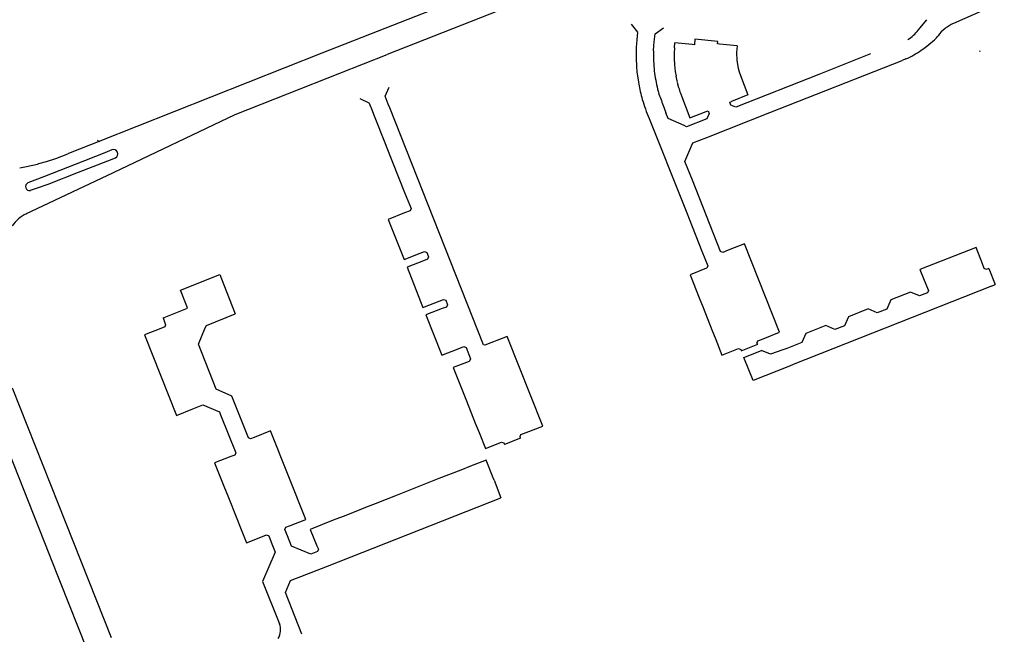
# Model space of a CAD drawing. Extents: x 148869 to 161638, y 453607 to 469810.
# Tile 960 of 1056: x 159126.91 to 159129.47, y 459868.89 to 459870.49. Entities that reach past the tile are written whole.
import ezdxf

# ---------------------------------------------------------------- set-up
doc = ezdxf.new("R2010")
doc.units = 0
doc.layers.add('LKI_V01_KANTRIJWEG', color=252, linetype='CONTINUOUS')

msp = doc.modelspace()

# ---------------------------------------------------------------- linework, layer by layer
at = {"layer": 'LKI_V01_KANTRIJWEG'}
for p, q in [((159129.2419, 459870.4604), (159129.2647, 459870.4873)), ((159129.2419, 459870.4604), (159129.2647, 459870.4873)), ((159128.5133, 459870.4349), (159128.5124, 459870.4245)), ((159128.5133, 459870.4349), (159128.5124, 459870.4245)), ((159128.5154, 459870.4538), (159128.5133, 459870.4349)), ((159128.5154, 459870.4538), (159128.5133, 459870.4349)), ((159128.5573, 459870.4196), (159128.5584, 459870.4302)), ((159128.5573, 459870.4196), (159128.5584, 459870.4302)), ((159128.5124, 459870.4245), (159128.5123, 459870.4232)), ((159128.5124, 459870.4245), (159128.5123, 459870.4232)), ((159128.5566, 459870.4062), (159128.5573, 459870.4196)), ((159128.5566, 459870.4062), (159128.5573, 459870.4196)), ((159128.6107, 459870.414), (159128.6119, 459870.4276)), ((159128.6107, 459870.414), (159128.6119, 459870.4276)), ((159128.657, 459870.4229), (159128.6119, 459870.4276)), ((159128.657, 459870.4229), (159128.6119, 459870.4276)), ((159128.7731, 459870.4193), (159128.7277, 459870.4242)), ((159128.7731, 459870.4193), (159128.7277, 459870.4242)), ((159129.4006, 459870.4073), (159129.4019, 459870.4045)), ((159129.4006, 459870.4073), (159129.4019, 459870.4045)), ((159127.7442, 459870.3486), (159127.8666, 459870.3971)), ((159127.7442, 459870.3486), (159127.8666, 459870.3971)), ((159128.5114, 459870.4021), (159128.5115, 459870.3855)), ((159128.5114, 459870.4021), (159128.5115, 459870.3855)), ((159129.1188, 459870.3986), (159129.0019, 459870.3524)), ((159129.1188, 459870.3986), (159129.0019, 459870.3524)), ((159129.2097, 459870.3854), (159129.2001, 459870.3817)), ((159129.2097, 459870.3854), (159129.2001, 459870.3817)), ((159128.5585, 459870.3538), (159128.5592, 459870.3484)), ((159128.5585, 459870.3538), (159128.5592, 459870.3484)), ((159128.5147, 459870.342), (159128.5173, 459870.3254)), ((159128.5147, 459870.342), (159128.5173, 459870.3254)), ((159129.0019, 459870.3524), (159128.9847, 459870.3456)), ((159129.0019, 459870.3524), (159128.9847, 459870.3456)), ((159128.5212, 459870.306), (159128.5223, 459870.3009)), ((159128.5212, 459870.306), (159128.5223, 459870.3009)), ((159128.618, 459870.3249), (159128.6215, 459870.3113)), ((159128.618, 459870.3249), (159128.6215, 459870.3113)), ((159128.5686, 459870.3017), (159128.5706, 459870.2946)), ((159128.5686, 459870.3017), (159128.5706, 459870.2946)), ((159128.626, 459870.2971), (159128.6507, 459870.2327)), ((159128.626, 459870.2971), (159128.6507, 459870.2327)), ((159127.82, 459870.2707), (159127.8274, 459870.2523)), ((159127.82, 459870.2707), (159127.8274, 459870.2523)), ((159127.8274, 459870.2523), (159127.8314, 459870.2423)), ((159127.8274, 459870.2523), (159127.8314, 459870.2423)), ((159127.8734, 459870.2589), (159127.8695, 459870.2687)), ((159127.8734, 459870.2589), (159127.8695, 459870.2687)), ((159128.5832, 459870.2605), (159128.5886, 459870.2455)), ((159128.5832, 459870.2605), (159128.5886, 459870.2455)), ((159127.8314, 459870.2423), (159127.8633, 459870.1623)), ((159127.8314, 459870.2423), (159127.8633, 459870.1623)), ((159128.5452, 459870.2314), (159128.5866, 459870.1272)), ((159128.5452, 459870.2314), (159128.5866, 459870.1272)), ((159128.5942, 459870.2308), (159128.5886, 459870.2455)), ((159128.5942, 459870.2308), (159128.5886, 459870.2455)), ((159128.6361, 459870.2126), (159128.5942, 459870.2308)), ((159128.6361, 459870.2126), (159128.5942, 459870.2308)), ((159128.6507, 459870.2327), (159128.6931, 459870.2491)), ((159128.6507, 459870.2327), (159128.6931, 459870.2491)), ((159127.1539, 459870.1497), (159127.1357, 459870.1426)), ((159127.1539, 459870.1497), (159127.1357, 459870.1426)), ((159127.8633, 459870.1623), (159127.8643, 459870.1597)), ((159127.8633, 459870.1623), (159127.8643, 459870.1597)), ((159127.8643, 459870.1597), (159127.9119, 459870.0393)), ((159127.8643, 459870.1597), (159127.9119, 459870.0393)), ((159127.0452, 459870.142), (159127.0394, 459870.1397)), ((159127.0452, 459870.142), (159127.0394, 459870.1397)), ((159127.1357, 459870.1426), (159127.0587, 459870.1123)), ((159127.1357, 459870.1426), (159127.0587, 459870.1123)), ((159128.5866, 459870.1272), (159128.5926, 459870.1122)), ((159128.5866, 459870.1272), (159128.5926, 459870.1122)), ((159126.9149, 459870.1032), (159126.9322, 459870.1064)), ((159126.9149, 459870.1032), (159126.9322, 459870.1064)), ((159126.9322, 459870.1064), (159126.9611, 459870.1132)), ((159126.9322, 459870.1064), (159126.9611, 459870.1132)), ((159127.0587, 459870.1123), (159126.9794, 459870.0811)), ((159127.0587, 459870.1123), (159126.9794, 459870.0811)), ((159128.5926, 459870.1122), (159128.6426, 459869.9864)), ((159128.5926, 459870.1122), (159128.6426, 459869.9864)), ((159126.9794, 459870.0811), (159126.9362, 459870.0641)), ((159126.9794, 459870.0811), (159126.9362, 459870.0641)), ((159127.0059, 459870.0193), (159127.1576, 459870.091)), ((159127.0059, 459870.0193), (159127.1576, 459870.091)), ((159126.9425, 459870.045), (159126.9587, 459870.0505)), ((159126.9425, 459870.045), (159126.9587, 459870.0505)), ((159126.9322, 459869.9845), (159126.9752, 459870.0048)), ((159126.9322, 459869.9845), (159126.9752, 459870.0048)), ((159126.9752, 459870.0048), (159127.0059, 459870.0193)), ((159126.9752, 459870.0048), (159127.0059, 459870.0193)), ((159128.6426, 459869.9864), (159128.6487, 459869.971)), ((159128.6426, 459869.9864), (159128.6487, 459869.971)), ((159128.6487, 459869.971), (159128.682, 459869.887)), ((159128.6487, 459869.971), (159128.682, 459869.887)), ((159127.331, 459869.7864), (159127.433, 459869.8267)), ((159127.331, 459869.7864), (159127.433, 459869.8267)), ((159127.433, 459869.8267), (159127.4497, 459869.7844)), ((159127.433, 459869.8267), (159127.4497, 459869.7844)), ((159129.425, 459869.8424), (159129.4193, 459869.8402)), ((159129.425, 459869.8424), (159129.4193, 459869.8402)), ((159129.425, 459869.8424), (159129.4414, 459869.8008)), ((159129.425, 459869.8424), (159129.4414, 459869.8008)), ((159129.4317, 459869.7963), (159128.9183, 459869.5933)), ((159129.4317, 459869.7963), (159128.9183, 459869.5933)), ((159129.4317, 459869.7963), (159129.4414, 459869.8008)), ((159129.4317, 459869.7963), (159129.4414, 459869.8008)), ((159127.3476, 459869.7447), (159127.331, 459869.7864)), ((159127.3476, 459869.7447), (159127.331, 459869.7864)), ((159127.4497, 459869.7844), (159127.4733, 459869.7249)), ((159127.4497, 459869.7844), (159127.4733, 459869.7249)), ((159129.2222, 459869.7814), (159129.1709, 459869.761)), ((159129.2222, 459869.7814), (159129.1709, 459869.761)), ((159129.2458, 459869.7711), (159129.2222, 459869.7814)), ((159129.2458, 459869.7711), (159129.2222, 459869.7814)), ((159128.6751, 459869.7662), (159128.6851, 459869.741)), ((159128.6751, 459869.7662), (159128.6851, 459869.741)), ((159128.6851, 459869.741), (159128.7077, 459869.6837)), ((159128.6851, 459869.741), (159128.7077, 459869.6837)), ((159129.1709, 459869.761), (159129.1606, 459869.7374)), ((159129.1709, 459869.761), (159129.1606, 459869.7374)), ((159127.2892, 459869.7153), (159127.3455, 459869.7376)), ((159127.2892, 459869.7153), (159127.3455, 459869.7376)), ((159129.0612, 459869.7175), (159129.0508, 459869.694)), ((159129.0612, 459869.7175), (159129.0508, 459869.694)), ((159129.1126, 459869.7379), (159129.0612, 459869.7175)), ((159129.1126, 459869.7379), (159129.0612, 459869.7175)), ((159129.1361, 459869.7277), (159129.1126, 459869.7379)), ((159129.1361, 459869.7277), (159129.1126, 459869.7379)), ((159129.1606, 459869.7374), (159129.1361, 459869.7277)), ((159129.1606, 459869.7374), (159129.1361, 459869.7277)), ((159127.2863, 459869.7141), (159127.2892, 459869.7153)), ((159127.2863, 459869.7141), (159127.2892, 459869.7153)), ((159129.0026, 459869.6943), (159128.9511, 459869.674)), ((159129.0026, 459869.6943), (159128.9511, 459869.674)), ((159129.0262, 459869.6843), (159129.0026, 459869.6943)), ((159129.0262, 459869.6843), (159129.0026, 459869.6943)), ((159129.0508, 459869.694), (159129.0262, 459869.6843)), ((159129.0508, 459869.694), (159129.0262, 459869.6843)), ((159128.1776, 459869.6661), (159128.1199, 459869.6434)), ((159128.1776, 459869.6661), (159128.1199, 459869.6434)), ((159128.7077, 459869.6837), (159128.7177, 459869.6585)), ((159128.7077, 459869.6837), (159128.7177, 459869.6585)), ((159128.8407, 459869.6605), (159128.8827, 459869.677)), ((159128.8407, 459869.6605), (159128.8827, 459869.677)), ((159128.9511, 459869.674), (159128.9409, 459869.6505)), ((159128.9511, 459869.674), (159128.9409, 459869.6505)), ((159128.7839, 459869.6289), (159128.8269, 459869.6459)), ((159128.7839, 459869.6289), (159128.8269, 459869.6459)), ((159128.8267, 459869.655), (159128.8407, 459869.6605)), ((159128.8267, 459869.655), (159128.8407, 459869.6605)), ((159128.9409, 459869.6505), (159128.9016, 459869.6353)), ((159128.9409, 459869.6505), (159128.9016, 459869.6353)), ((159128.7907, 459869.6121), (159128.8362, 459869.6301)), ((159128.7907, 459869.6121), (159128.8362, 459869.6301)), ((159128.9016, 459869.6353), (159128.8918, 459869.6317)), ((159128.9016, 459869.6353), (159128.8918, 459869.6317)), ((159128.9183, 459869.5933), (159128.9083, 459869.5891)), ((159128.9183, 459869.5933), (159128.9083, 459869.5891)), ((159128.0619, 459869.5252), (159128.072, 459869.4997)), ((159128.0619, 459869.5252), (159128.072, 459869.4997)), ((159128.072, 459869.4997), (159128.095, 459869.4417)), ((159128.072, 459869.4997), (159128.095, 459869.4417)), ((159126.8436, 459869.4744), (159126.9918, 459869.0991)), ((159126.8436, 459869.4744), (159126.9918, 459869.0991)), ((159128.095, 459869.4417), (159128.1047, 459869.4173)), ((159128.095, 459869.4417), (159128.1047, 459869.4173)), ((159127.5647, 459869.4217), (159127.5226, 459869.4046)), ((159127.5647, 459869.4217), (159127.5226, 459869.4046)), ((159127.6562, 459869.1918), (159127.5647, 459869.4217)), ((159127.6562, 459869.1918), (159127.5647, 459869.4217)), ((159128.2132, 459869.4124), (159128.2269, 459869.4177)), ((159128.2132, 459869.4124), (159128.2269, 459869.4177)), ((159128.2124, 459869.403), (159128.1702, 459869.3862)), ((159128.2124, 459869.403), (159128.1702, 459869.3862)), ((159127.4618, 459869.355), (159127.4197, 459869.3386)), ((159127.4618, 459869.355), (159127.4197, 459869.3386)), ((159127.4197, 459869.3386), (159127.4435, 459869.2786)), ((159127.4197, 459869.3386), (159127.4435, 459869.2786)), ((159128.1228, 459869.346), (159128.0829, 459869.3302)), ((159128.1228, 459869.346), (159128.0829, 459869.3302)), ((159128.1395, 459869.3038), (159128.1228, 459869.346)), ((159128.1395, 459869.3038), (159128.1228, 459869.346)), ((159128.0574, 459869.3201), (159128.0009, 459869.2978)), ((159128.0574, 459869.3201), (159128.0009, 459869.2978)), ((159128.0829, 459869.3302), (159128.0574, 459869.3201)), ((159128.0829, 459869.3302), (159128.0574, 459869.3201)), ((159127.975, 459869.2876), (159127.9182, 459869.2652)), ((159127.975, 459869.2876), (159127.9182, 459869.2652)), ((159128.0009, 459869.2978), (159127.975, 459869.2876)), ((159128.0009, 459869.2978), (159127.975, 459869.2876)), ((159128.1434, 459869.2941), (159128.1395, 459869.3038)), ((159128.1434, 459869.2941), (159128.1395, 459869.3038)), ((159128.1434, 459869.2941), (159128.1609, 459869.2478)), ((159128.1434, 459869.2941), (159128.1609, 459869.2478)), ((159127.4435, 459869.2786), (159127.4537, 459869.2529)), ((159127.4435, 459869.2786), (159127.4537, 459869.2529)), ((159127.9182, 459869.2652), (159127.8928, 459869.2551)), ((159127.9182, 459869.2652), (159127.8928, 459869.2551)), ((159127.4537, 459869.2529), (159127.4769, 459869.1944)), ((159127.4537, 459869.2529), (159127.4769, 459869.1944)), ((159127.8356, 459869.2325), (159127.8105, 459869.2226)), ((159127.8356, 459869.2325), (159127.8105, 459869.2226)), ((159127.8928, 459869.2551), (159127.8356, 459869.2325)), ((159127.8928, 459869.2551), (159127.8356, 459869.2325)), ((159127.7899, 459869.2145), (159127.7527, 459869.1998)), ((159127.7899, 459869.2145), (159127.7527, 459869.1998)), ((159127.8105, 459869.2226), (159127.7899, 459869.2145)), ((159127.8105, 459869.2226), (159127.7899, 459869.2145)), ((159127.4769, 459869.1944), (159127.4864, 459869.1704)), ((159127.4769, 459869.1944), (159127.4864, 459869.1704)), ((159127.6139, 459869.1754), (159127.6562, 459869.1918)), ((159127.6139, 459869.1754), (159127.6562, 459869.1918)), ((159127.7272, 459869.1897), (159127.6672, 459869.166)), ((159127.7272, 459869.1897), (159127.6672, 459869.166)), ((159127.7527, 459869.1998), (159127.7272, 459869.1897)), ((159127.7527, 459869.1998), (159127.7272, 459869.1897)), ((159127.6672, 459869.166), (159127.6845, 459869.1238)), ((159127.6672, 459869.166), (159127.6845, 459869.1238)), ((159126.9918, 459869.0991), (159126.9962, 459869.0881)), ((159126.9918, 459869.0991), (159126.9962, 459869.0881)), ((159126.9962, 459869.0881), (159127.0878, 459868.8572)), ((159126.9962, 459869.0881), (159127.0878, 459868.8572)), ((159127.5438, 459869.0312), (159127.5877, 459868.9217)), ((159127.5438, 459869.0312), (159127.5877, 459868.9217))]:
    msp.add_line(p, q, dxfattribs=at)
for points in [[(159128.2423, 459870.6138), (159128.2269, 459870.6091), (159127.6975, 459870.4001), (159127.1222, 459870.1722), (159127.0452, 459870.142)], [(159128.2423, 459870.6138), (159128.2269, 459870.6091), (159127.6975, 459870.4001), (159127.1222, 459870.1722), (159127.0452, 459870.142)], [(159128.2607, 459870.5514), (159128.245, 459870.5464), (159128.2296, 459870.5406), (159127.8666, 459870.3971)], [(159128.2607, 459870.5514), (159128.245, 459870.5464), (159128.2296, 459870.5406), (159127.8666, 459870.3971)], [(159129.4651, 459870.5349), (159129.3336, 459870.4776)], [(159129.4651, 459870.5349), (159129.3336, 459870.4776)], [(159128.5154, 459870.4538), (159128.5156, 459870.4551), (159128.4994, 459870.4755)], [(159128.5154, 459870.4538), (159128.5156, 459870.4551), (159128.4994, 459870.4755)], [(159128.5584, 459870.4302), (159128.5608, 459870.4502), (159128.5822, 459870.4658)], [(159128.5584, 459870.4302), (159128.5608, 459870.4502), (159128.5822, 459870.4658)], [(159128.7277, 459870.4242), (159128.7225, 459870.4248), (159128.7231, 459870.431), (159128.6638, 459870.4371), (159128.6624, 459870.4223), (159128.657, 459870.4229)], [(159128.7277, 459870.4242), (159128.7225, 459870.4248), (159128.7231, 459870.431), (159128.6638, 459870.4371), (159128.6624, 459870.4223), (159128.657, 459870.4229)], [(159128.6107, 459870.414), (159128.6102, 459870.4003), (159128.6103, 459870.387), (159128.6112, 459870.3706), (159128.613, 459870.3528), (159128.6148, 459870.3407)], [(159128.6107, 459870.414), (159128.6102, 459870.4003), (159128.6103, 459870.387), (159128.6112, 459870.3706), (159128.613, 459870.3528), (159128.6148, 459870.3407)], [(159128.7731, 459870.4193), (159128.7712, 459870.4018), (159128.7723, 459870.3816), (159128.7756, 459870.3616), (159128.7782, 459870.3518), (159128.7815, 459870.3422), (159128.8009, 459870.2921), (159128.7587, 459870.2753)], [(159128.7731, 459870.4193), (159128.7712, 459870.4018), (159128.7723, 459870.3816), (159128.7756, 459870.3616), (159128.7782, 459870.3518), (159128.7815, 459870.3422), (159128.8009, 459870.2921), (159128.7587, 459870.2753)], [(159128.75, 459869.8896), (159128.7361, 459869.8841), (159128.7304, 459869.8866), (159128.6576, 459870.0711), (159128.6378, 459870.1201), (159128.6584, 459870.1679), (159128.6946, 459870.1817), (159128.8574, 459870.2465), (159129.2001, 459870.3817)], [(159128.75, 459869.8896), (159128.7361, 459869.8841), (159128.7304, 459869.8866), (159128.6576, 459870.0711), (159128.6378, 459870.1201), (159128.6584, 459870.1679), (159128.6946, 459870.1817), (159128.8574, 459870.2465), (159129.2001, 459870.3817)], [(159127.1576, 459870.091), (159127.4728, 459870.2411), (159127.7442, 459870.3486)], [(159127.1576, 459870.091), (159127.4728, 459870.2411), (159127.7442, 459870.3486)], [(159128.9847, 459870.3456), (159128.7698, 459870.2604), (159128.7571, 459870.2657), (159128.7539, 459870.2734), (159128.7587, 459870.2753)], [(159128.9847, 459870.3456), (159128.7698, 459870.2604), (159128.7571, 459870.2657), (159128.7539, 459870.2734), (159128.7587, 459870.2753)], [(159127.8695, 459870.2687), (159127.8615, 459870.2889), (159127.8722, 459870.3128)], [(159127.8695, 459870.2687), (159127.8615, 459870.2889), (159127.8722, 459870.3128)], [(159127.7955, 459870.2827), (159127.8194, 459870.2722), (159127.82, 459870.2707)], [(159127.7955, 459870.2827), (159127.8194, 459870.2722), (159127.82, 459870.2707)], [(159128.1199, 459869.6434), (159128.1162, 459869.6449), (159127.8734, 459870.2589)], [(159128.1199, 459869.6434), (159128.1162, 459869.6449), (159127.8734, 459870.2589)], [(159128.6931, 459870.2491), (159128.6982, 459870.2511), (159128.7009, 459870.2437), (159128.6947, 459870.2306), (159128.6422, 459870.2099), (159128.6361, 459870.2126)], [(159128.6931, 459870.2491), (159128.6982, 459870.2511), (159128.7009, 459870.2437), (159128.6947, 459870.2306), (159128.6422, 459870.2099), (159128.6361, 459870.2126)], [(159126.9645, 459870.1143), (159126.984, 459870.1198), (159127.0083, 459870.1278), (159127.0394, 459870.1397)], [(159126.9645, 459870.1143), (159126.984, 459870.1198), (159127.0083, 459870.1278), (159127.0394, 459870.1397)], [(159127.067, 459870.0917), (159127.1429, 459870.1215), (159127.1627, 459870.1293)], [(159127.067, 459870.0917), (159127.1429, 459870.1215), (159127.1627, 459870.1293)], [(159126.9587, 459870.0505), (159126.9885, 459870.0608), (159127.067, 459870.0917)], [(159126.9587, 459870.0505), (159126.9885, 459870.0608), (159127.067, 459870.0917)], [(159127.9119, 459870.0393), (159127.9284, 459869.9977), (159127.9259, 459869.9919), (159127.9114, 459869.9863)], [(159127.9119, 459870.0393), (159127.9284, 459869.9977), (159127.9259, 459869.9919), (159127.9114, 459869.9863)], [(159127.9114, 459869.9863), (159127.8692, 459869.9698), (159127.9103, 459869.8655), (159127.9524, 459869.8818)], [(159127.9114, 459869.9863), (159127.8692, 459869.9698), (159127.9103, 459869.8655), (159127.9524, 459869.8818)], [(159128.8827, 459869.677), (159128.7919, 459869.906), (159128.75, 459869.8896)], [(159128.8827, 459869.677), (159128.7919, 459869.906), (159128.75, 459869.8896)], [(159129.4086, 459869.8545), (159129.392, 459869.8967), (159129.2465, 459869.8395), (159129.2635, 459869.7978)], [(159129.4086, 459869.8545), (159129.392, 459869.8967), (159129.2465, 459869.8395), (159129.2635, 459869.7978)], [(159127.9524, 459869.8818), (159127.9636, 459869.8861), (159127.9692, 459869.8836), (159127.9739, 459869.8724), (159127.9713, 459869.8665), (159127.9604, 459869.8623)], [(159127.9524, 459869.8818), (159127.9636, 459869.8861), (159127.9692, 459869.8836), (159127.9739, 459869.8724), (159127.9713, 459869.8665), (159127.9604, 459869.8623)], [(159128.682, 459869.887), (159128.697, 459869.8491), (159128.6945, 459869.8434), (159128.6937, 459869.8431)], [(159128.682, 459869.887), (159128.697, 459869.8491), (159128.6945, 459869.8434), (159128.6937, 459869.8431)], [(159127.9604, 459869.8623), (159127.9182, 459869.8459), (159127.9593, 459869.7417), (159128.0016, 459869.7581)], [(159127.9604, 459869.8623), (159127.9182, 459869.8459), (159127.9593, 459869.7417), (159128.0016, 459869.7581)], [(159128.6937, 459869.8431), (159128.6514, 459869.8262), (159128.6751, 459869.7662)], [(159128.6937, 459869.8431), (159128.6514, 459869.8262), (159128.6751, 459869.7662)], [(159129.4193, 459869.8402), (159129.4133, 459869.8428), (159129.4086, 459869.8545)], [(159129.4193, 459869.8402), (159129.4133, 459869.8428), (159129.4086, 459869.8545)], [(159129.2635, 459869.7978), (159129.2687, 459869.785), (159129.2665, 459869.7796), (159129.2458, 459869.7711)], [(159129.2635, 459869.7978), (159129.2687, 459869.785), (159129.2665, 459869.7796), (159129.2458, 459869.7711)], [(159127.3455, 459869.7376), (159127.3498, 459869.7393), (159127.3476, 459869.7447)], [(159127.3455, 459869.7376), (159127.3498, 459869.7393), (159127.3476, 459869.7447)], [(159128.0016, 459869.7581), (159128.0126, 459869.7623), (159128.0183, 459869.7599), (159128.0229, 459869.7484), (159128.0204, 459869.7425), (159128.0093, 459869.7383)], [(159128.0016, 459869.7581), (159128.0126, 459869.7623), (159128.0183, 459869.7599), (159128.0229, 459869.7484), (159128.0204, 459869.7425), (159128.0093, 459869.7383)], [(159127.3956, 459869.6888), (159127.3983, 459869.695), (159127.4733, 459869.7249)], [(159127.3956, 459869.6888), (159127.3983, 459869.695), (159127.4733, 459869.7249)], [(159128.0093, 459869.7383), (159127.9671, 459869.7221), (159128.0082, 459869.6179), (159128.0505, 459869.6344)], [(159128.0093, 459869.7383), (159127.9671, 459869.7221), (159128.0082, 459869.6179), (159128.0505, 459869.6344)], [(159127.2863, 459869.7141), (159127.2928, 459869.6967), (159127.2904, 459869.6912), (159127.2804, 459869.6872)], [(159127.2863, 459869.7141), (159127.2928, 459869.6967), (159127.2904, 459869.6912), (159127.2804, 459869.6872)], [(159127.2804, 459869.6872), (159127.2379, 459869.6703), (159127.3207, 459869.4617), (159127.3631, 459869.4787)], [(159127.2804, 459869.6872), (159127.2379, 459869.6703), (159127.3207, 459869.4617), (159127.3631, 459869.4787)], [(159127.4641, 459869.5117), (159127.4238, 459869.5292), (159127.3776, 459869.6462), (159127.3956, 459869.6888)], [(159127.4641, 459869.5117), (159127.4238, 459869.5292), (159127.3776, 459869.6462), (159127.3956, 459869.6888)], [(159128.2269, 459869.4177), (159128.2695, 459869.4341), (159128.1776, 459869.6661)], [(159128.2269, 459869.4177), (159128.2695, 459869.4341), (159128.1776, 459869.6661)], [(159128.0505, 459869.6344), (159128.0652, 459869.6401), (159128.0709, 459869.6375), (159128.0823, 459869.6084), (159128.0802, 459869.6021), (159128.0792, 459869.6017)], [(159128.0505, 459869.6344), (159128.0652, 459869.6401), (159128.0709, 459869.6375), (159128.0823, 459869.6084), (159128.0802, 459869.6021), (159128.0792, 459869.6017)], [(159128.7177, 459869.6585), (159128.7337, 459869.6181), (159128.7768, 459869.6353)], [(159128.7177, 459869.6585), (159128.7337, 459869.6181), (159128.7768, 459869.6353)], [(159128.8269, 459869.6459), (159128.8243, 459869.6491), (159128.8267, 459869.655)], [(159128.8269, 459869.6459), (159128.8243, 459869.6491), (159128.8267, 459869.655)], [(159128.7768, 459869.6353), (159128.7824, 459869.6328), (159128.7839, 459869.6289)], [(159128.7768, 459869.6353), (159128.7824, 459869.6328), (159128.7839, 459869.6289)], [(159128.8918, 459869.6317), (159128.8598, 459869.62), (159128.8362, 459869.6301)], [(159128.8918, 459869.6317), (159128.8598, 459869.62), (159128.8362, 459869.6301)], [(159128.0792, 459869.6017), (159128.0379, 459869.5858), (159128.0619, 459869.5252)], [(159128.0792, 459869.6017), (159128.0379, 459869.5858), (159128.0619, 459869.5252)], [(159128.9083, 459869.5891), (159128.8148, 459869.5521), (159128.7907, 459869.6121)], [(159128.9083, 459869.5891), (159128.8148, 459869.5521), (159128.7907, 459869.6121)], [(159127.1526, 459868.8847), (159127.0151, 459869.2319), (159126.8961, 459869.5318)], [(159127.1526, 459868.8847), (159127.0151, 459869.2319), (159126.8961, 459869.5318)], [(159127.5226, 459869.4046), (159127.5131, 459869.4008), (159127.5074, 459869.4031), (159127.4641, 459869.5117)], [(159127.5226, 459869.4046), (159127.5131, 459869.4008), (159127.5074, 459869.4031), (159127.4641, 459869.5117)], [(159127.3631, 459869.4787), (159127.3894, 459869.4893), (159127.432, 459869.4712), (159127.4353, 459869.4628)], [(159127.3631, 459869.4787), (159127.3894, 459869.4893), (159127.432, 459869.4712), (159127.4353, 459869.4628)], [(159127.4353, 459869.4628), (159127.4743, 459869.3647), (159127.4718, 459869.3589), (159127.4618, 459869.355)], [(159127.4353, 459869.4628), (159127.4743, 459869.3647), (159127.4718, 459869.3589), (159127.4618, 459869.355)], [(159128.1047, 459869.4173), (159128.1212, 459869.3757), (159128.1632, 459869.3925)], [(159128.1047, 459869.4173), (159128.1212, 459869.3757), (159128.1632, 459869.3925)], [(159128.2124, 459869.403), (159128.211, 459869.4066), (159128.2132, 459869.4124)], [(159128.2124, 459869.403), (159128.211, 459869.4066), (159128.2132, 459869.4124)], [(159128.1632, 459869.3925), (159128.1689, 459869.3902), (159128.1702, 459869.3862)], [(159128.1632, 459869.3925), (159128.1689, 459869.3902), (159128.1702, 459869.3862)], [(159127.6455, 459868.8942), (159127.603, 459869.0028), (159127.6166, 459869.0335), (159127.7118, 459869.0705), (159128.1609, 459869.2478)], [(159127.6455, 459868.8942), (159127.603, 459869.0028), (159127.6166, 459869.0335), (159127.7118, 459869.0705), (159128.1609, 459869.2478)], [(159127.4864, 459869.1704), (159127.502, 459869.1313), (159127.5441, 459869.1479)], [(159127.4864, 459869.1704), (159127.502, 459869.1313), (159127.5441, 459869.1479)], [(159127.6084, 459869.1491), (159127.6016, 459869.1661), (159127.6042, 459869.1716), (159127.6139, 459869.1754)], [(159127.6084, 459869.1491), (159127.6016, 459869.1661), (159127.6042, 459869.1716), (159127.6139, 459869.1754)], [(159127.5666, 459869.1327), (159127.5769, 459869.1068), (159127.5438, 459869.0312)], [(159127.5666, 459869.1327), (159127.5769, 459869.1068), (159127.5438, 459869.0312)], [(159127.5441, 459869.1479), (159127.554, 459869.1518), (159127.5599, 459869.1495), (159127.5666, 459869.1327)], [(159127.5441, 459869.1479), (159127.554, 459869.1518), (159127.5599, 459869.1495), (159127.5666, 459869.1327)], [(159127.6845, 459869.1238), (159127.6884, 459869.1145), (159127.6859, 459869.1087), (159127.6688, 459869.1018), (159127.6187, 459869.1231), (159127.6084, 459869.1491)], [(159127.6845, 459869.1238), (159127.6884, 459869.1145), (159127.6859, 459869.1087), (159127.6688, 459869.1018), (159127.6187, 459869.1231), (159127.6084, 459869.1491)]]:
    msp.add_lwpolyline(points, dxfattribs=at)
for centre, radius, start, end in [((159129.1755, 459870.5074), 0.0814, 299.2119, 324.6914), ((159129.1755, 459870.5074), 0.0814, 299.2119, 324.6914), ((159129.3735, 459870.3868), 0.0992, 128.6759, 143.833), ((159129.3735, 459870.3868), 0.0992, 128.6759, 143.833), ((159129.3666, 459870.397), 0.0869, 120.8197, 129.3602), ((159129.3666, 459870.397), 0.0869, 120.8197, 129.3602), ((159129.3635, 459870.4058), 0.0777, 112.5937, 122.1575), ((159129.3635, 459870.4058), 0.0777, 112.5937, 122.1575), ((159128.8692, 459870.901), 0.6238, 309.3397, 311.7241), ((159128.8692, 459870.901), 0.6238, 309.3397, 311.7241), ((159129.2528, 459870.4732), 0.0493, 309.8926, 325.4967), ((159129.2528, 459870.4732), 0.0493, 309.8926, 325.4967), ((159128.997, 459870.3927), 0.4857, 176.3949, 178.8897), ((159128.997, 459870.3927), 0.4857, 176.3949, 178.8897), ((159129.0095, 459870.3948), 0.4531, 178.559, 181.8777), ((159129.0095, 459870.3948), 0.4531, 178.559, 181.8777), ((159129.1246, 459870.5903), 0.2214, 298.5235, 304.5163), ((159129.1246, 459870.5903), 0.2214, 298.5235, 304.5163), ((159129.1122, 459870.6122), 0.2464, 304.0167, 308.2109), ((159129.1122, 459870.6122), 0.2464, 304.0167, 308.2109), ((159129.1281, 459870.4058), 0.6169, 181.8834, 184.1446), ((159129.1281, 459870.4058), 0.6169, 181.8834, 184.1446), ((159128.9858, 459870.3963), 0.4294, 182.1864, 185.6859), ((159128.9858, 459870.3963), 0.4294, 182.1864, 185.6859), ((159129.1125, 459870.6044), 0.2396, 293.9411, 299.4769), ((159129.1125, 459870.6044), 0.2396, 293.9411, 299.4769), ((159128.831, 459870.3832), 0.319, 183.9517, 187.4162), ((159128.831, 459870.3832), 0.319, 183.9517, 187.4162), ((159129.0151, 459870.4172), 0.4611, 188.5818, 191.5721), ((159129.0151, 459870.4172), 0.4611, 188.5818, 191.5721), ((159128.8635, 459870.3828), 0.2523, 189.5999, 193.2572), ((159128.8635, 459870.3828), 0.2523, 189.5999, 193.2572), ((159128.8437, 459870.3797), 0.3308, 189.4424, 192.8709), ((159128.8437, 459870.3797), 0.3308, 189.4424, 192.8709), ((159129.1005, 459870.4349), 0.5483, 191.5958, 194.0665), ((159129.1005, 459870.4349), 0.5483, 191.5958, 194.0665), ((159128.7522, 459870.345), 0.1349, 194.469, 200.7945), ((159128.7522, 459870.345), 0.1349, 194.469, 200.7945), ((159128.8633, 459870.3788), 0.3498, 192.8651, 196.2651), ((159128.8633, 459870.3788), 0.3498, 192.8651, 196.2651), ((159128.953, 459870.4048), 0.4432, 196.2476, 199.6424), ((159128.953, 459870.4048), 0.4432, 196.2476, 199.6424), ((159129.6061, 459870.66), 1.0981, 199.4362, 201.3327), ((159129.6061, 459870.66), 1.0981, 199.4362, 201.3327), ((159128.9043, 459870.3868), 0.3913, 199.5595, 203.4027), ((159128.9043, 459870.3868), 0.3913, 199.5595, 203.4027), ((159127.1214, 459870.177), 0.00486, 200.3437, 279.13), ((159127.1214, 459870.177), 0.00486, 200.3437, 279.13), ((159127.1579, 459870.1394), 0.0111, 295.2714, 111.444), ((159127.1579, 459870.1394), 0.0111, 295.2714, 111.444), ((159126.9604, 459870.1208), 0.00763, 275.2056, 302.1736), ((159126.9604, 459870.1208), 0.00763, 275.2056, 302.1736), ((159126.94, 459870.0547), 0.0101, 112.1934, 284.6765), ((159126.94, 459870.0547), 0.0101, 112.1934, 284.6765), ((159126.9781, 459869.8934), 0.102, 116.7462, 144.5249), ((159126.9781, 459869.8934), 0.102, 116.7462, 144.5249), ((159127.5483, 459868.9061), 0.0423, 327.884, 21.6187), ((159127.5483, 459868.9061), 0.0423, 327.884, 21.6187)]:
    msp.add_arc(centre, radius, start, end, dxfattribs=at)

doc.saveas('drawing.dxf')
